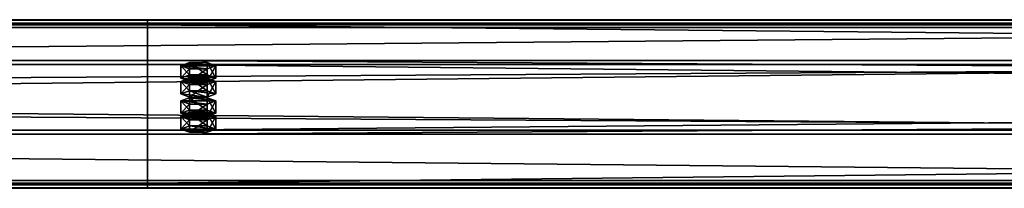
# Model space of a CAD drawing. Header units: millimetres. Extents: x -333 to 67333, y -930 to 39730.
# Tile 762 of 1056: x 10424 to 11007, y 22224 to 22324. Entities that reach past the tile are written whole.
import ezdxf

# ---------------------------------------------------------------- set-up
doc = ezdxf.new("R2010")
doc.units = ezdxf.units.MM
doc.layers.add('13', color=7, linetype='Continuous')
doc.layers.add('95', color=7, linetype='Continuous')

msp = doc.modelspace()

# ---------------------------------------------------------------- meshes
at = {"layer": '13', "color": 30}
mesh = msp.add_polyface(dxfattribs=at)
corners = [(4899.99, 22226.99, 6954.91), (4899.99, 22299.38, 6939.52), (11699.99, 22299.38, 6939.52), (11699.99, 22226.99, 6954.91), (4899.99, 22258.21, 6745.85), (11699.99, 22258.21, 6745.85), (4899.99, 22318.86, 6732.96), (11699.99, 22318.86, 6732.96), (4899.99, 22321.56, 6745.68), (11699.99, 22321.56, 6745.68), (4899.99, 22323.51, 6745.26), (11699.99, 22323.51, 6745.26), (4899.99, 22320.4, 6730.59), (11699.99, 22320.4, 6730.59), (4899.99, 22255.84, 6744.31), (11699.99, 22255.84, 6744.31), (4899.99, 22297, 6937.98), (11699.99, 22297, 6937.98), (4899.99, 22228.53, 6952.54), (11699.99, 22228.53, 6952.54), (4899.99, 22225.83, 6939.82), (11699.99, 22225.83, 6939.82), (4899.99, 22223.87, 6940.24), (11699.99, 22223.87, 6940.24)]
mesh.append_faces([[corners[k] for k in face] for face in [(0, 2, 3, 3), (1, 5, 2, 2), (4, 7, 5, 5), (6, 9, 7, 7), (8, 11, 9, 9), (10, 13, 11, 11), (12, 15, 13, 13), (14, 17, 15, 15), (16, 19, 17, 17), (18, 21, 19, 19), (20, 23, 21, 21), (22, 3, 23, 23), (20, 0, 22, 22), (8, 12, 10, 10), (3, 21, 23, 23), (11, 7, 9, 9)]], dxfattribs={"vtx0": -1, "color": 30})
mesh.append_faces([[corners[k] for k in face] for face in [(1, 16, 4, 4), (16, 0, 18, 18), (18, 0, 20, 20), (12, 6, 14, 14), (14, 4, 16, 16), (21, 3, 19, 19), (2, 19, 3, 3), (19, 2, 17, 17), (17, 2, 15, 15), (13, 7, 11, 11)]], dxfattribs={"vtx0": -1, "vtx1": -1, "color": 30})
mesh.append_faces([[corners[k] for k in face] for face in [(16, 1, 0, 0), (12, 8, 6, 6), (14, 6, 4, 4), (15, 2, 5, 5), (5, 13, 15, 15), (13, 5, 7, 7)]], dxfattribs={"vtx0": -1, "vtx2": -1, "vtx3": -1, "color": 30})
mesh.append_faces([[corners[k] for k in face] for face in [(0, 1, 2, 2), (1, 4, 5, 5), (4, 6, 7, 7), (6, 8, 9, 9), (8, 10, 11, 11), (10, 12, 13, 13), (12, 14, 15, 15), (14, 16, 17, 17), (16, 18, 19, 19), (18, 20, 21, 21), (20, 22, 23, 23), (22, 0, 3, 3)]], dxfattribs={"vtx2": -1, "vtx3": -1, "color": 30})
mesh = msp.add_polyface(dxfattribs=at)
corners = [(10499.99, 22226.99, 6954.91), (10499.99, 22299.38, 6939.52), (17299.99, 22299.38, 6939.52), (17299.99, 22226.99, 6954.91), (10499.99, 22258.21, 6745.85), (17299.99, 22258.21, 6745.85), (10499.99, 22318.86, 6732.96), (17299.99, 22318.86, 6732.96), (10499.99, 22321.56, 6745.68), (17299.99, 22321.56, 6745.68), (10499.99, 22323.51, 6745.26), (17299.99, 22323.51, 6745.26), (10499.99, 22320.4, 6730.59), (17299.99, 22320.4, 6730.59), (10499.99, 22255.84, 6744.31), (17299.99, 22255.84, 6744.31), (10499.99, 22297, 6937.98), (17299.99, 22297, 6937.98), (10499.99, 22228.53, 6952.54), (17299.99, 22228.53, 6952.54), (10499.99, 22225.83, 6939.82), (17299.99, 22225.83, 6939.82), (10499.99, 22223.87, 6940.24), (17299.99, 22223.87, 6940.24)]
mesh.append_faces([[corners[k] for k in face] for face in [(0, 2, 3, 3), (1, 5, 2, 2), (4, 7, 5, 5), (6, 9, 7, 7), (8, 11, 9, 9), (10, 13, 11, 11), (12, 15, 13, 13), (14, 17, 15, 15), (16, 19, 17, 17), (18, 21, 19, 19), (20, 23, 21, 21), (22, 3, 23, 23), (20, 0, 22, 22), (8, 12, 10, 10), (3, 21, 23, 23), (11, 7, 9, 9)]], dxfattribs={"vtx0": -1, "color": 30})
mesh.append_faces([[corners[k] for k in face] for face in [(1, 16, 4, 4), (16, 0, 18, 18), (18, 0, 20, 20), (12, 6, 14, 14), (14, 4, 16, 16), (21, 3, 19, 19), (2, 19, 3, 3), (19, 2, 17, 17), (17, 2, 15, 15), (13, 7, 11, 11)]], dxfattribs={"vtx0": -1, "vtx1": -1, "color": 30})
mesh.append_faces([[corners[k] for k in face] for face in [(16, 1, 0, 0), (12, 8, 6, 6), (14, 6, 4, 4), (15, 2, 5, 5), (5, 13, 15, 15), (13, 5, 7, 7)]], dxfattribs={"vtx0": -1, "vtx2": -1, "vtx3": -1, "color": 30})
mesh.append_faces([[corners[k] for k in face] for face in [(0, 1, 2, 2), (1, 4, 5, 5), (4, 6, 7, 7), (6, 8, 9, 9), (8, 10, 11, 11), (10, 12, 13, 13), (12, 14, 15, 15), (14, 16, 17, 17), (16, 18, 19, 19), (18, 20, 21, 21), (20, 22, 23, 23), (22, 0, 3, 3)]], dxfattribs={"vtx2": -1, "vtx3": -1, "color": 30})
at = {"layer": '95', "color": 20}
mesh = msp.add_polyface(dxfattribs=at)
corners = [(10535.99, 22288.98, 6890.62), (10535.19, 22288.36, 6887.68), (10535.19, 22286.4, 6888.1), (10535.99, 22287.02, 6891.03), (10532.99, 22287.9, 6885.53), (10532.99, 22285.94, 6885.95), (10529.99, 22287.73, 6884.75), (10529.99, 22285.78, 6885.16), (10526.99, 22287.9, 6885.53), (10526.99, 22285.94, 6885.95), (10524.79, 22288.36, 6887.68), (10524.79, 22286.4, 6888.1), (10523.99, 22288.98, 6890.62), (10523.99, 22287.02, 6891.03), (10524.79, 22289.6, 6893.55), (10524.79, 22287.65, 6893.97), (10526.99, 22290.06, 6895.7), (10526.99, 22288.1, 6896.12), (10529.99, 22290.23, 6896.49), (10529.99, 22288.27, 6896.9), (10532.99, 22290.06, 6895.7), (10532.99, 22288.1, 6896.12), (10535.19, 22289.6, 6893.55), (10535.19, 22287.65, 6893.97), (10540.38, 22287.02, 6891.03), (10535.19, 22285.15, 6882.23), (10535.19, 22277.82, 6883.79), (10540.38, 22279.69, 6892.59), (10524.79, 22285.15, 6882.23), (10524.79, 22277.82, 6883.79), (10519.6, 22287.02, 6891.03), (10519.6, 22279.69, 6892.59), (10524.79, 22288.9, 6899.84), (10524.79, 22281.56, 6901.4), (10535.19, 22288.9, 6899.84), (10535.19, 22281.56, 6901.4), (10540.38, 22296.32, 6889.06), (10535.19, 22294.45, 6880.25), (10535.19, 22287.11, 6881.81), (10540.38, 22288.98, 6890.62), (10524.79, 22294.45, 6880.25), (10524.79, 22287.11, 6881.81), (10519.6, 22296.32, 6889.06), (10519.6, 22288.98, 6890.62), (10524.79, 22298.19, 6897.86), (10524.79, 22290.85, 6899.42), (10535.19, 22298.19, 6897.86), (10535.19, 22290.85, 6899.42), (10535.99, 22268.19, 6792.8), (10535.19, 22267.57, 6789.87), (10535.19, 22265.61, 6790.28), (10535.99, 22266.23, 6793.22), (10532.99, 22267.11, 6787.72), (10532.99, 22265.15, 6788.14), (10529.99, 22266.94, 6786.93), (10529.99, 22264.99, 6787.35), (10526.99, 22267.11, 6787.72), (10526.99, 22265.15, 6788.14), (10524.79, 22267.57, 6789.87), (10524.79, 22265.61, 6790.28), (10523.99, 22268.19, 6792.8), (10523.99, 22266.23, 6793.22), (10524.79, 22268.81, 6795.74), (10524.79, 22266.86, 6796.15), (10526.99, 22269.27, 6797.89), (10526.99, 22267.31, 6798.3), (10529.99, 22269.44, 6798.67), (10529.99, 22267.48, 6799.09), (10532.99, 22269.27, 6797.89), (10532.99, 22267.31, 6798.3), (10535.19, 22268.81, 6795.74), (10535.19, 22266.86, 6796.15), (10540.38, 22266.23, 6793.22), (10535.19, 22264.36, 6784.41), (10535.19, 22257.03, 6785.97), (10540.38, 22258.9, 6794.78), (10524.79, 22264.36, 6784.41), (10524.79, 22257.03, 6785.97), (10519.6, 22266.23, 6793.22), (10519.6, 22258.9, 6794.78), (10524.79, 22268.1, 6802.02), (10524.79, 22260.77, 6803.58), (10535.19, 22268.1, 6802.02), (10535.19, 22260.77, 6803.58), (10540.38, 22275.53, 6791.24), (10535.19, 22273.65, 6782.44), (10535.19, 22266.32, 6784), (10540.38, 22268.19, 6792.8), (10524.79, 22273.65, 6782.44), (10524.79, 22266.32, 6784), (10519.6, 22275.53, 6791.24), (10519.6, 22268.19, 6792.8), (10524.79, 22277.4, 6800.05), (10524.79, 22270.06, 6801.61), (10535.19, 22277.4, 6800.05), (10535.19, 22270.06, 6801.61)]
mesh.append_faces([[corners[k] for k in face] for face in [(0, 2, 3, 3), (1, 5, 2, 2), (4, 7, 5, 5), (6, 9, 7, 7), (8, 11, 9, 9), (10, 13, 11, 11), (12, 15, 13, 13), (14, 17, 15, 15), (16, 19, 17, 17), (18, 21, 19, 19), (20, 23, 21, 21), (22, 3, 23, 23), (4, 8, 6, 6), (18, 22, 20, 20), (23, 19, 21, 21), (11, 7, 9, 9), (24, 26, 27, 27), (25, 29, 26, 26), (28, 31, 29, 29), (30, 33, 31, 31), (32, 35, 33, 33), (34, 27, 35, 35), (25, 30, 28, 28), (32, 24, 34, 34), (27, 33, 35, 35), (31, 26, 29, 29), (36, 38, 39, 39), (37, 41, 38, 38), (40, 43, 41, 41), (42, 45, 43, 43), (44, 47, 45, 45), (46, 39, 47, 47), (37, 42, 40, 40), (44, 36, 46, 46), (39, 45, 47, 47), (43, 38, 41, 41), (48, 50, 51, 51), (49, 53, 50, 50), (52, 55, 53, 53), (54, 57, 55, 55), (56, 59, 57, 57), (58, 61, 59, 59), (60, 63, 61, 61), (62, 65, 63, 63), (64, 67, 65, 65), (66, 69, 67, 67), (68, 71, 69, 69), (70, 51, 71, 71), (52, 56, 54, 54), (64, 68, 66, 66), (71, 67, 69, 69), (59, 55, 57, 57), (72, 74, 75, 75), (73, 77, 74, 74), (76, 79, 77, 77), (78, 81, 79, 79), (80, 83, 81, 81), (82, 75, 83, 83), (73, 78, 76, 76), (80, 72, 82, 82), (75, 81, 83, 83), (79, 74, 77, 77), (84, 86, 87, 87), (85, 89, 86, 86), (88, 91, 89, 89), (90, 93, 91, 91), (92, 95, 93, 93), (94, 87, 95, 95), (85, 90, 88, 88), (92, 84, 94, 94), (87, 93, 95, 95), (91, 86, 89, 89)]], dxfattribs={"vtx0": -1, "color": 20})
mesh.append_faces([[corners[k] for k in face] for face in [(8, 4, 10, 10), (10, 4, 12, 12), (12, 0, 14, 14), (14, 22, 16, 16), (16, 22, 18, 18), (19, 23, 17, 17), (17, 3, 15, 15), (15, 2, 13, 13), (13, 5, 11, 11), (30, 24, 32, 32), (33, 26, 31, 31), (42, 36, 44, 44), (45, 38, 43, 43), (56, 52, 58, 58), (58, 49, 60, 60), (60, 49, 62, 62), (62, 70, 64, 64), (67, 71, 65, 65), (65, 51, 63, 63), (63, 50, 61, 61), (61, 53, 59, 59), (78, 72, 80, 80), (81, 75, 79, 79), (90, 84, 92, 92), (93, 87, 91, 91)]], dxfattribs={"vtx0": -1, "vtx1": -1, "color": 20})
mesh.append_faces([[corners[k] for k in face] for face in [(12, 4, 1, 1), (12, 1, 0, 0), (14, 0, 22, 22), (17, 23, 3, 3), (15, 3, 2, 2), (13, 2, 5, 5), (11, 5, 7, 7), (30, 25, 24, 24), (33, 27, 26, 26), (42, 37, 36, 36), (45, 39, 38, 38), (58, 52, 49, 49), (62, 49, 48, 48), (62, 48, 70, 70), (64, 70, 68, 68), (65, 71, 51, 51), (63, 51, 50, 50), (61, 50, 53, 53), (59, 53, 55, 55), (78, 73, 72, 72), (79, 75, 74, 74), (90, 85, 84, 84), (91, 87, 86, 86)]], dxfattribs={"vtx0": -1, "vtx2": -1, "vtx3": -1, "color": 20})
mesh.append_faces([[corners[k] for k in face] for face in [(0, 1, 2, 2), (1, 4, 5, 5), (4, 6, 7, 7), (6, 8, 9, 9), (8, 10, 11, 11), (10, 12, 13, 13), (12, 14, 15, 15), (14, 16, 17, 17), (16, 18, 19, 19), (18, 20, 21, 21), (20, 22, 23, 23), (22, 0, 3, 3), (24, 25, 26, 26), (25, 28, 29, 29), (28, 30, 31, 31), (30, 32, 33, 33), (32, 34, 35, 35), (34, 24, 27, 27), (36, 37, 38, 38), (37, 40, 41, 41), (40, 42, 43, 43), (42, 44, 45, 45), (44, 46, 47, 47), (46, 36, 39, 39), (48, 49, 50, 50), (49, 52, 53, 53), (52, 54, 55, 55), (54, 56, 57, 57), (56, 58, 59, 59), (58, 60, 61, 61), (60, 62, 63, 63), (62, 64, 65, 65), (64, 66, 67, 67), (66, 68, 69, 69), (68, 70, 71, 71), (70, 48, 51, 51), (72, 73, 74, 74), (73, 76, 77, 77), (76, 78, 79, 79), (78, 80, 81, 81), (80, 82, 83, 83), (82, 72, 75, 75), (84, 85, 86, 86), (85, 88, 89, 89), (88, 90, 91, 91), (90, 92, 93, 93), (92, 94, 95, 95), (94, 84, 87, 87)]], dxfattribs={"vtx2": -1, "vtx3": -1, "color": 20})

doc.saveas('drawing.dxf')
